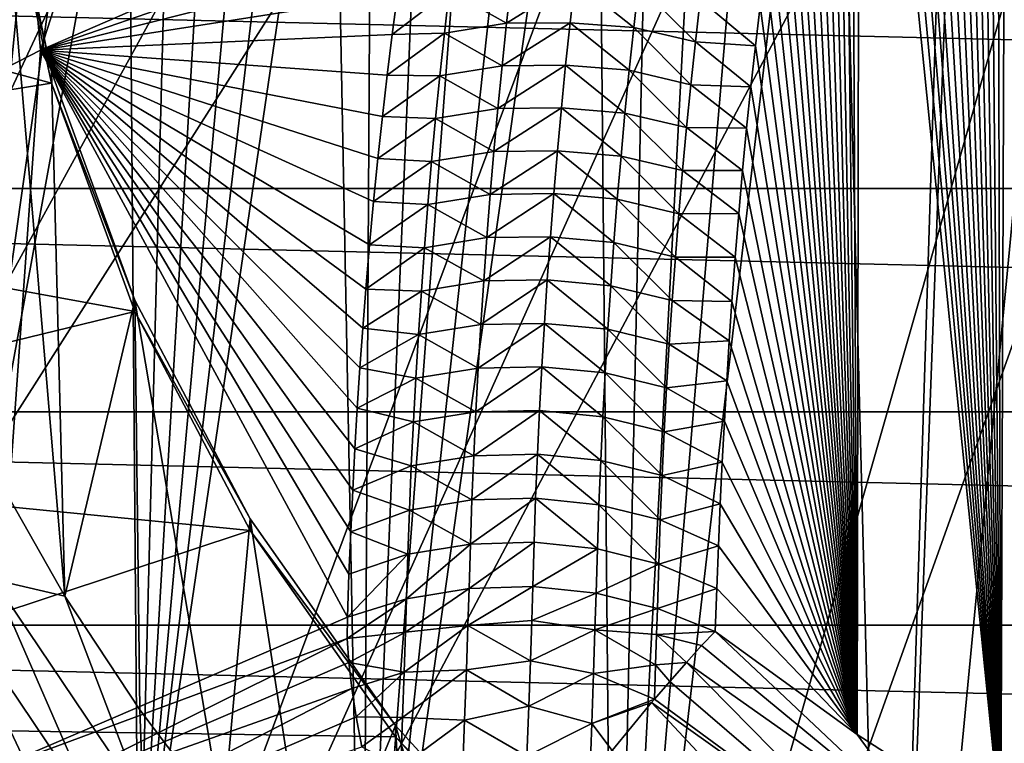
# Model space of a CAD drawing. Header units: metres. Extents: x -109 to 109, y -315 to 32.
# Tile 271 of 384: x 64.18 to 69.1, y -23.5 to -19.88. Entities that reach past the tile are written whole.
import ezdxf

# ---------------------------------------------------------------- set-up
doc = ezdxf.new("R2010")
doc.units = ezdxf.units.M
doc.layers.add('solid_K244242000C74_AAA', color=7, linetype='CONTINUOUS')

msp = doc.modelspace()

# ---------------------------------------------------------------- linework, layer by layer
at = {"layer": 'solid_K244242000C74_AAA'}
for points in [[(54.395599, -21.076445, -78.325066), (64.372078, -11.488202, -73.288864), (63.767906, -10.814763, -73.288864)], [(54.395599, -21.076445, -78.325066), (65.011818, -12.127944, -73.288864), (64.372078, -11.488202, -73.288864)], [(54.395599, -21.076445, -78.325066), (56.499138, -23.082167, -78.325066), (65.011818, -12.127944, -73.288864)], [(56.499138, -23.082167, -78.325066), (65.685257, -12.732114, -73.288864), (65.011818, -12.127944, -73.288864)], [(56.499138, -23.082167, -78.325066), (58.783802, -24.878853, -78.325066), (65.685257, -12.732114, -73.288864)], [(58.783802, -24.878853, -78.325066), (66.390419, -13.298938, -73.288864), (65.685257, -12.732114, -73.288864)], [(58.783802, -24.878853, -78.325066), (67.125237, -13.826756, -73.288864), (66.390419, -13.298938, -73.288864)], [(58.783802, -24.878853, -78.325066), (61.228916, -26.450235, -78.325066), (67.125237, -13.826756, -73.288864)], [(61.228916, -26.450235, -78.325066), (67.88755, -14.314016, -73.288864), (67.125237, -13.826756, -73.288864)], [(61.228916, -26.450235, -78.325066), (68.675125, -14.759292, -73.288864), (67.88755, -14.314016, -73.288864)], [(69.081337, -23.91721, 72.13089), (69.115524, -14.37303, 57.405819), (69.055687, -14.54198, 57.715649)], [(69.081337, -23.91721, 72.13089), (69.806503, -24.333389, 72.204231), (69.115524, -14.37303, 57.405819)], [(69.081337, -23.91721, 72.13089), (69.055687, -14.54198, 57.715649), (68.996468, -14.71441, 58.030792)], [(61.228916, -26.450235, -78.325066), (63.812321, -27.782076, -78.325066), (68.675125, -14.759292, -73.288864)], [(63.812321, -27.782076, -78.325066), (69.485657, -15.161276, -73.288864), (68.675125, -14.759292, -73.288864)], [(69.081337, -23.91721, 72.13089), (68.996468, -14.71441, 58.030792), (68.937958, -14.890531, 58.351494)], [(69.081337, -23.91721, 72.13089), (68.937958, -14.890531, 58.351494), (68.880127, -15.070271, 58.677662)], [(69.081337, -23.91721, 72.13089), (68.880127, -15.070271, 58.677662), (68.822762, -15.253222, 59.008816)], [(63.812321, -27.782076, -78.325066), (70.316757, -15.518789, -73.288864), (69.485657, -15.161276, -73.288864)], [(69.081337, -23.91721, 72.13089), (68.822762, -15.253222, 59.008816), (68.765991, -15.439608, 59.345203)], [(69.081337, -23.91721, 72.13089), (68.765991, -15.439608, 59.345203), (68.709923, -15.629684, 59.687099)], [(63.812321, -27.782076, -78.325066), (66.510628, -28.862318, -78.325066), (70.316757, -15.518789, -73.288864)], [(66.510628, -28.862318, -78.325066), (71.165993, -15.830783, -73.288864), (70.316757, -15.518789, -73.288864)], [(69.081337, -23.91721, 72.13089), (68.709923, -15.629684, 59.687099), (68.654678, -15.823707, 60.034775)], [(66.510628, -28.862318, -78.325066), (69.299408, -29.681179, -78.325066), (71.165993, -15.830783, -73.288864)], [(69.081337, -23.91721, 72.13089), (68.654678, -15.823707, 60.034775), (68.600365, -16.021931, 60.388508)], [(69.081337, -23.91721, 72.13089), (68.600365, -16.021931, 60.388508), (68.547066, -16.224512, 60.748455)], [(69.081337, -23.91721, 72.13089), (68.547066, -16.224512, 60.748455), (68.503174, -16.396206, 61.052666)], [(64.28318, -20.033556, 65.50248), (65.460144, -16.380287, 59.621948), (64.024101, -17.059444, 59.146397)], [(64.28318, -20.033556, 65.50248), (66.144417, -19.226768, 66.037392), (65.460144, -16.380287, 59.621948)], [(69.081337, -23.91721, 72.13089), (68.503174, -16.396206, 61.052666), (68.459793, -16.570555, 61.360775)], [(69.081337, -23.91721, 72.13089), (68.459793, -16.570555, 61.360775), (68.417, -16.747738, 61.67297)], [(69.081337, -23.91721, 72.13089), (68.417, -16.747738, 61.67297), (68.374893, -16.927937, 61.989429)], [(68.363167, -23.452217, 72.046844), (68.374893, -16.927937, 61.989429), (68.333572, -17.111332, 62.310337)], [(68.363167, -23.452217, 72.046844), (69.081337, -23.91721, 72.13089), (68.374893, -16.927937, 61.989429)], [(62.514515, -20.943481, 64.835327), (64.28318, -20.033556, 65.50248), (64.024101, -17.059444, 59.146397)], [(67.147652, -26.548883, 17.469511), (67.939354, -17.160387, 3.033052), (68.251907, -17.075464, 2.543127)], [(68.519516, -27.346239, 16.911198), (67.147652, -26.548883, 17.469511), (68.251907, -17.075464, 2.543127)], [(68.519516, -27.346239, 16.911198), (68.251907, -17.075464, 2.543127), (68.829819, -17.568497, 2.616286)], [(68.363167, -23.452217, 72.046844), (68.333572, -17.111332, 62.310337), (68.293121, -17.298109, 62.635876)], [(67.147652, -26.548883, 17.469511), (67.636581, -17.23349, 3.514115), (67.939354, -17.160387, 3.033052)], [(67.147652, -26.548883, 17.469511), (67.34787, -17.307524, 3.997918), (67.636581, -17.23349, 3.514115)], [(67.147652, -26.548883, 17.469511), (67.061768, -17.398352, 4.521513), (67.34787, -17.307524, 3.997918)], [(68.363167, -23.452217, 72.046844), (68.293121, -17.298109, 62.635876), (68.253639, -17.488449, 62.966228)], [(65.893402, -25.63072, 18.112415), (66.779678, -17.50753, 5.085627), (67.061768, -17.398352, 4.521513)], [(67.147652, -26.548883, 17.469511), (65.893402, -25.63072, 18.112415), (67.061768, -17.398352, 4.521513)], [(65.893402, -25.63072, 18.112415), (66.499931, -17.632084, 5.689007), (66.779678, -17.50753, 5.085627)], [(68.363167, -23.452217, 72.046844), (68.253639, -17.488449, 62.966228), (68.214989, -17.682152, 63.301186)], [(68.519516, -27.346239, 16.911198), (68.829819, -17.568497, 2.616286), (68.883766, -17.612038, 2.622776)], [(68.519516, -27.346239, 16.911198), (68.883766, -17.612038, 2.622776), (69.413063, -18.017889, 2.683389)], [(65.893402, -25.63072, 18.112415), (66.219208, -17.765158, 6.328137), (66.499931, -17.632084, 5.689007)], [(68.363167, -23.452217, 72.046844), (68.214989, -17.682152, 63.301186), (68.176956, -17.878815, 63.640331)], [(65.893402, -25.63072, 18.112415), (65.937729, -17.906551, 7.004192), (66.219208, -17.765158, 6.328137)], [(65.893402, -25.63072, 18.112415), (65.744705, -17.999529, 7.476867), (65.937729, -17.906551, 7.004192)], [(68.363167, -23.452217, 72.046844), (68.176956, -17.878815, 63.640331), (68.139656, -18.078655, 63.983875)], [(64.77253, -24.603294, 18.831827), (65.548836, -18.091543, 7.966264), (65.744705, -17.999529, 7.476867)], [(65.893402, -25.63072, 18.112415), (64.77253, -24.603294, 18.831827), (65.744705, -17.999529, 7.476867)], [(69.991745, -28.012758, 16.444496), (68.519516, -27.346239, 16.911198), (69.413063, -18.017889, 2.683389)], [(64.77253, -24.603294, 18.831827), (65.349655, -18.182213, 8.474125), (65.548836, -18.091543, 7.966264)], [(68.363167, -23.452217, 72.046844), (68.139656, -18.078655, 63.983875), (68.103226, -18.281898, 64.332024)], [(64.77253, -24.603294, 18.831827), (65.145248, -18.26968, 9.003392), (65.349655, -18.182213, 8.474125)], [(64.77253, -24.603294, 18.831827), (64.935585, -18.354656, 9.557601), (65.145248, -18.26968, 9.003392)], [(68.363167, -23.452217, 72.046844), (68.103226, -18.281898, 64.332024), (68.067772, -18.488775, 64.685005)], [(64.77253, -24.603294, 18.831827), (64.72258, -18.435936, 10.133729), (64.935585, -18.354656, 9.557601)], [(63.799137, -23.479528, 19.618696), (64.507614, -18.509367, 10.725407), (64.72258, -18.435936, 10.133729)], [(64.77253, -24.603294, 18.831827), (63.799137, -23.479528, 19.618696), (64.72258, -18.435936, 10.133729)], [(68.363167, -23.452217, 72.046844), (68.067772, -18.488775, 64.685005), (68.038269, -18.669161, 64.991562)], [(63.799137, -23.479528, 19.618696), (64.289879, -18.573662, 11.335622), (64.507614, -18.509367, 10.725407)], [(63.799137, -23.479528, 19.618696), (64.070274, -18.629988, 11.967449), (64.289879, -18.573662, 11.335622)], [(68.363167, -23.452217, 72.046844), (68.038269, -18.669161, 64.991562), (68.009666, -18.852526, 65.301949)], [(68.363167, -23.452217, 72.046844), (68.009666, -18.852526, 65.301949), (67.98204, -19.039015, 65.61631)], [(64.404724, -22.76231, 21.90567), (64.084503, -18.969364, 24.56152), (64.071136, -22.176939, 22.315552)], [(64.084503, -18.969364, 24.56152), (64.336945, -20.142267, 23.740244), (64.084511, -19.026796, 24.643383)], [(64.404724, -22.76231, 21.90567), (64.336945, -20.142267, 23.740244), (64.084503, -18.969364, 24.56152)], [(60.936478, -19.275385, 24.46932), (64.084511, -19.026796, 24.643383), (64.336937, -20.199495, 23.82225)], [(64.336945, -20.142267, 23.740244), (64.336937, -20.199495, 23.82225), (64.084511, -19.026796, 24.643383)], [(68.363167, -23.452217, 72.046844), (67.98204, -19.039015, 65.61631), (67.955284, -19.228481, 65.934509)], [(66.117683, -19.400303, 66.329407), (66.144417, -19.226768, 66.037392), (64.28318, -20.033556, 65.50248)], [(68.363167, -23.452217, 72.046844), (67.955284, -19.228481, 65.934509), (67.929123, -19.420464, 66.256088)], [(61.23111, -20.694929, 23.475344), (60.936478, -19.275385, 24.46932), (64.336937, -20.199495, 23.82225)], [(66.091797, -19.576195, 66.624382), (66.117683, -19.400303, 66.329407), (64.28318, -20.033556, 65.50248)], [(68.363167, -23.452217, 72.046844), (67.929123, -19.420464, 66.256088), (67.903664, -19.615128, 66.581207)], [(51.622013, -19.564362, -83.82), (101.377991, -19.564362, -83.82), (100.418877, -20.725933, -83.82)], [(51.622013, -19.564362, -83.82), (100.418877, -20.725933, -83.82), (52.58112, -20.725933, -83.82)], [(66.066803, -19.75453, 66.922455), (66.091797, -19.576195, 66.624382), (64.28318, -20.033556, 65.50248)], [(68.363167, -23.452217, 72.046844), (67.903664, -19.615128, 66.581207), (67.879005, -19.812649, 66.910027)], [(66.61161, -19.899593, 67.497353), (66.635452, -19.68759, 67.143173), (66.324768, -19.737413, 67.093552)], [(66.95253, -19.685452, 67.174583), (66.635452, -19.68759, 67.143173), (66.61161, -19.899593, 67.497353)], [(66.928825, -19.89711, 67.527245), (66.95253, -19.685452, 67.174583), (66.61161, -19.899593, 67.497353)], [(66.928825, -19.89711, 67.527245), (67.246651, -19.921099, 67.502785), (66.95253, -19.685452, 67.174583)], [(66.95253, -19.685452, 67.174583), (67.246651, -19.921099, 67.502785), (67.270554, -19.708593, 67.149536)], [(67.270554, -19.708593, 67.149536), (67.246651, -19.921099, 67.502785), (67.554672, -19.993223, 67.461571)], [(67.270554, -19.708593, 67.149536), (67.554672, -19.993223, 67.461571), (67.578758, -19.780329, 67.108528)], [(66.040245, -19.954971, 67.256302), (66.066803, -19.75453, 66.922455), (64.28318, -20.033556, 65.50248)], [(66.324768, -19.737413, 67.093552), (66.066803, -19.75453, 66.922455), (66.040245, -19.954971, 67.256302)], [(66.300774, -19.949413, 67.448616), (66.324768, -19.737413, 67.093552), (66.040245, -19.954971, 67.256302)], [(66.61161, -19.899593, 67.497353), (66.324768, -19.737413, 67.093552), (66.300774, -19.949413, 67.448616)], [(67.578758, -19.780329, 67.108528), (67.554672, -19.993223, 67.461571), (67.855263, -20.013212, 67.242691)], [(67.578758, -19.780329, 67.108528), (67.855263, -20.013212, 67.242691), (67.879005, -19.812649, 66.910027)], [(68.363167, -23.452217, 72.046844), (67.879005, -19.812649, 66.910027), (67.855263, -20.013212, 67.242691)], [(66.589134, -20.112341, 67.851166), (66.61161, -19.899593, 67.497353), (66.300774, -19.949413, 67.448616)], [(66.928825, -19.89711, 67.527245), (66.61161, -19.899593, 67.497353), (66.589134, -20.112341, 67.851166)], [(66.906479, -20.109488, 67.879562), (66.928825, -19.89711, 67.527245), (66.589134, -20.112341, 67.851166)], [(66.906479, -20.109488, 67.879562), (67.224129, -20.13431, 67.855705), (66.928825, -19.89711, 67.527245)], [(66.928825, -19.89711, 67.527245), (67.224129, -20.13431, 67.855705), (67.246651, -19.921099, 67.502785)], [(67.246651, -19.921099, 67.502785), (67.224129, -20.13431, 67.855705), (67.531982, -20.206806, 67.814316)], [(67.246651, -19.921099, 67.502785), (67.531982, -20.206806, 67.814316), (67.554672, -19.993223, 67.461571)], [(66.014908, -20.15863, 67.594269), (66.040245, -19.954971, 67.256302), (64.28318, -20.033556, 65.50248)], [(66.300774, -19.949413, 67.448616), (66.040245, -19.954971, 67.256302), (66.014908, -20.15863, 67.594269)], [(66.278152, -20.162178, 67.803291), (66.300774, -19.949413, 67.448616), (66.014908, -20.15863, 67.594269)], [(66.589134, -20.112341, 67.851166), (66.300774, -19.949413, 67.448616), (66.278152, -20.162178, 67.803291)], [(67.554672, -19.993223, 67.461571), (67.531982, -20.206806, 67.814316), (67.832542, -20.216999, 67.579369)], [(67.554672, -19.993223, 67.461571), (67.832542, -20.216999, 67.579369), (67.855263, -20.013212, 67.242691)], [(68.363167, -23.452217, 72.046844), (67.855263, -20.013212, 67.242691), (67.832542, -20.216999, 67.579369)], [(64.025734, -23.635891, 71.424561), (64.28318, -20.033556, 65.50248), (62.514515, -20.943481, 64.835327)], [(64.025734, -23.635891, 71.424561), (65.816513, -22.86648, 71.963303), (64.28318, -20.033556, 65.50248)], [(65.990875, -20.365627, 67.936531), (66.014908, -20.15863, 67.594269), (64.28318, -20.033556, 65.50248)], [(65.968216, -20.576071, 68.283241), (65.990875, -20.365627, 67.936531), (64.28318, -20.033556, 65.50248)], [(65.946869, -20.789856, 68.634041), (65.968216, -20.576071, 68.283241), (64.28318, -20.033556, 65.50248)], [(65.926826, -21.006937, 68.988731), (65.946869, -20.789856, 68.634041), (64.28318, -20.033556, 65.50248)], [(65.908112, -21.227348, 69.34729), (65.926826, -21.006937, 68.988731), (64.28318, -20.033556, 65.50248)], [(65.892853, -21.42297, 69.664185), (65.908112, -21.227348, 69.34729), (64.28318, -20.033556, 65.50248)], [(65.878647, -21.621191, 69.984001), (65.892853, -21.42297, 69.664185), (64.28318, -20.033556, 65.50248)], [(65.865509, -21.822035, 70.306725), (65.878647, -21.621191, 69.984001), (64.28318, -20.033556, 65.50248)], [(65.853462, -22.02553, 70.632339), (65.865509, -21.822035, 70.306725), (64.28318, -20.033556, 65.50248)], [(65.842522, -22.231697, 70.960831), (65.853462, -22.02553, 70.632339), (64.28318, -20.033556, 65.50248)], [(65.832703, -22.440561, 71.29216), (65.842522, -22.231697, 70.960831), (64.28318, -20.033556, 65.50248)], [(65.824028, -22.652147, 71.626328), (65.832703, -22.440561, 71.29216), (64.28318, -20.033556, 65.50248)], [(65.816513, -22.86648, 71.963303), (65.824028, -22.652147, 71.626328), (64.28318, -20.033556, 65.50248)], [(66.568024, -20.32583, 68.204605), (66.589134, -20.112341, 67.851166), (66.278152, -20.162178, 67.803291)], [(66.906479, -20.109488, 67.879562), (66.589134, -20.112341, 67.851166), (66.568024, -20.32583, 68.204605)], [(66.88549, -20.322584, 68.231522), (66.906479, -20.109488, 67.879562), (66.568024, -20.32583, 68.204605)], [(66.88549, -20.322584, 68.231522), (67.202972, -20.348225, 68.20829), (66.906479, -20.109488, 67.879562)], [(66.906479, -20.109488, 67.879562), (67.202972, -20.348225, 68.20829), (67.224129, -20.13431, 67.855705)], [(64.336945, -20.142267, 23.740244), (64.753891, -21.282906, 22.941561), (64.336937, -20.199495, 23.82225)], [(64.404724, -22.76231, 21.90567), (64.753891, -21.282906, 22.941561), (64.336945, -20.142267, 23.740244)], [(66.278152, -20.162178, 67.803291), (66.014908, -20.15863, 67.594269), (65.990875, -20.365627, 67.936531)], [(66.256905, -20.375706, 68.157578), (66.278152, -20.162178, 67.803291), (65.990875, -20.365627, 67.936531)], [(66.568024, -20.32583, 68.204605), (66.278152, -20.162178, 67.803291), (66.256905, -20.375706, 68.157578)], [(67.224129, -20.13431, 67.855705), (67.202972, -20.348225, 68.20829), (67.510658, -20.421074, 68.166733)], [(67.224129, -20.13431, 67.855705), (67.510658, -20.421074, 68.166733), (67.531982, -20.206806, 67.814316)], [(61.23111, -20.694929, 23.475344), (64.336937, -20.199495, 23.82225), (64.753883, -21.340343, 23.02342)], [(64.753891, -21.282906, 22.941561), (64.753883, -21.340343, 23.02342), (64.336937, -20.199495, 23.82225)], [(67.531982, -20.206806, 67.814316), (67.510658, -20.421074, 68.166733), (67.810974, -20.424192, 67.920219)], [(67.531982, -20.206806, 67.814316), (67.810974, -20.424192, 67.920219), (67.832542, -20.216999, 67.579369)], [(68.363167, -23.452217, 72.046844), (67.832542, -20.216999, 67.579369), (67.810974, -20.424192, 67.920219)], [(66.256905, -20.375706, 68.157578), (65.990875, -20.365627, 67.936531), (65.968216, -20.576071, 68.283241)], [(66.548264, -20.54006, 68.557671), (66.568024, -20.32583, 68.204605), (66.256905, -20.375706, 68.157578)], [(66.88549, -20.322584, 68.231522), (66.568024, -20.32583, 68.204605), (66.548264, -20.54006, 68.557671)], [(66.865845, -20.536398, 68.583122), (66.88549, -20.322584, 68.231522), (66.548264, -20.54006, 68.557671)], [(66.865845, -20.536398, 68.583122), (67.183174, -20.562843, 68.560532), (66.88549, -20.322584, 68.231522)], [(66.88549, -20.322584, 68.231522), (67.183174, -20.562843, 68.560532), (67.202972, -20.348225, 68.20829)], [(67.202972, -20.348225, 68.20829), (67.183174, -20.562843, 68.560532), (67.490707, -20.636028, 68.518829)], [(67.202972, -20.348225, 68.20829), (67.490707, -20.636028, 68.518829), (67.510658, -20.421074, 68.166733)], [(66.237022, -20.589994, 68.511467), (66.256905, -20.375706, 68.157578), (65.968216, -20.576071, 68.283241)], [(66.548264, -20.54006, 68.557671), (66.256905, -20.375706, 68.157578), (66.237022, -20.589994, 68.511467)], [(67.510658, -20.421074, 68.166733), (67.490707, -20.636028, 68.518829), (67.790642, -20.634974, 68.265396)], [(67.510658, -20.421074, 68.166733), (67.790642, -20.634974, 68.265396), (67.810974, -20.424192, 67.920219)], [(68.363167, -23.452217, 72.046844), (67.810974, -20.424192, 67.920219), (67.790642, -20.634974, 68.265396)], [(66.529846, -20.75503, 68.910347), (66.548264, -20.54006, 68.557671), (66.237022, -20.589994, 68.511467)], [(66.865845, -20.536398, 68.583122), (66.548264, -20.54006, 68.557671), (66.529846, -20.75503, 68.910347)], [(66.847534, -20.750929, 68.934357), (66.865845, -20.536398, 68.583122), (66.529846, -20.75503, 68.910347)], [(66.847534, -20.750929, 68.934357), (67.164719, -20.778162, 68.912422), (66.865845, -20.536398, 68.583122)], [(66.865845, -20.536398, 68.583122), (67.164719, -20.778162, 68.912422), (67.183174, -20.562843, 68.560532)], [(67.183174, -20.562843, 68.560532), (67.164719, -20.778162, 68.912422), (67.472115, -20.851665, 68.87059)], [(67.183174, -20.562843, 68.560532), (67.472115, -20.851665, 68.87059), (67.490707, -20.636028, 68.518829)], [(66.237022, -20.589994, 68.511467), (65.968216, -20.576071, 68.283241), (65.946869, -20.789856, 68.634041)], [(66.218491, -20.805044, 68.86496), (66.237022, -20.589994, 68.511467), (65.946869, -20.789856, 68.634041)], [(66.529846, -20.75503, 68.910347), (66.237022, -20.589994, 68.511467), (66.218491, -20.805044, 68.86496)], [(67.490707, -20.636028, 68.518829), (67.472115, -20.851665, 68.87059), (67.771675, -20.849529, 68.615059)], [(67.490707, -20.636028, 68.518829), (67.771675, -20.849529, 68.615059), (67.790642, -20.634974, 68.265396)], [(68.363167, -23.452217, 72.046844), (67.790642, -20.634974, 68.265396), (67.771675, -20.849529, 68.615059)], [(61.718029, -22.078428, 22.506607), (61.23111, -20.694929, 23.475344), (64.753883, -21.340343, 23.02342)], [(52.58112, -20.725933, -83.82), (100.418877, -20.725933, -83.82), (99.405746, -21.840445, -83.82)], [(52.58112, -20.725933, -83.82), (99.405746, -21.840445, -83.82), (53.594254, -21.840445, -83.82)], [(66.512772, -20.970737, 69.262634), (66.529846, -20.75503, 68.910347), (66.218491, -20.805044, 68.86496)], [(66.847534, -20.750929, 68.934357), (66.529846, -20.75503, 68.910347), (66.512772, -20.970737, 69.262634)], [(66.830559, -20.966173, 69.285225), (66.847534, -20.750929, 68.934357), (66.512772, -20.970737, 69.262634)], [(66.830559, -20.966173, 69.285225), (67.147614, -20.994181, 69.263954), (66.847534, -20.750929, 68.934357)], [(66.847534, -20.750929, 68.934357), (67.147614, -20.994181, 69.263954), (67.164719, -20.778162, 68.912422)], [(66.218491, -20.805044, 68.86496), (65.946869, -20.789856, 68.634041), (65.926826, -21.006937, 68.988731)], [(66.201309, -21.020855, 69.21804), (66.218491, -20.805044, 68.86496), (65.926826, -21.006937, 68.988731)], [(66.512772, -20.970737, 69.262634), (66.218491, -20.805044, 68.86496), (66.201309, -21.020855, 69.21804)], [(67.164719, -20.778162, 68.912422), (67.147614, -20.994181, 69.263954), (67.45488, -21.067986, 69.222015)], [(67.164719, -20.778162, 68.912422), (67.45488, -21.067986, 69.222015), (67.472115, -20.851665, 68.87059)], [(67.472115, -20.851665, 68.87059), (67.45488, -21.067986, 69.222015), (67.754036, -21.067804, 68.969162)], [(67.472115, -20.851665, 68.87059), (67.754036, -21.067804, 68.969162), (67.771675, -20.849529, 68.615059)], [(68.363167, -23.452217, 72.046844), (67.771675, -20.849529, 68.615059), (67.754036, -21.067804, 68.969162)], [(66.201309, -21.020855, 69.21804), (65.926826, -21.006937, 68.988731), (65.908112, -21.227348, 69.34729)], [(66.49704, -21.187183, 69.614525), (66.512772, -20.970737, 69.262634), (66.201309, -21.020855, 69.21804)], [(66.830559, -20.966173, 69.285225), (66.512772, -20.970737, 69.262634), (66.49704, -21.187183, 69.614525)], [(66.814911, -21.182133, 69.635712), (66.830559, -20.966173, 69.285225), (66.49704, -21.187183, 69.614525)], [(66.814911, -21.182133, 69.635712), (67.131851, -21.210897, 69.615128), (66.830559, -20.966173, 69.285225)], [(66.830559, -20.966173, 69.285225), (67.131851, -21.210897, 69.615128), (67.147614, -20.994181, 69.263954)], [(67.147614, -20.994181, 69.263954), (67.131851, -21.210897, 69.615128), (67.439003, -21.284985, 69.57309)], [(67.147614, -20.994181, 69.263954), (67.439003, -21.284985, 69.57309), (67.45488, -21.067986, 69.222015)], [(66.185471, -21.237423, 69.570709), (66.201309, -21.020855, 69.21804), (65.908112, -21.227348, 69.34729)], [(66.49704, -21.187183, 69.614525), (66.201309, -21.020855, 69.21804), (66.185471, -21.237423, 69.570709)], [(67.45488, -21.067986, 69.222015), (67.439003, -21.284985, 69.57309), (67.737534, -21.289528, 69.327446)], [(67.45488, -21.067986, 69.222015), (67.737534, -21.289528, 69.327446), (67.754036, -21.067804, 68.969162)], [(68.363167, -23.452217, 72.046844), (67.754036, -21.067804, 68.969162), (67.737534, -21.289528, 69.327446)], [(66.482635, -21.404366, 69.966019), (66.49704, -21.187183, 69.614525), (66.185471, -21.237423, 69.570709)], [(66.814911, -21.182133, 69.635712), (66.49704, -21.187183, 69.614525), (66.482635, -21.404366, 69.966019)], [(66.800583, -21.398804, 69.985817), (66.814911, -21.182133, 69.635712), (66.482635, -21.404366, 69.966019)], [(66.800583, -21.398804, 69.985817), (67.117416, -21.42831, 69.965935), (66.814911, -21.182133, 69.635712)], [(66.814911, -21.182133, 69.635712), (67.117416, -21.42831, 69.965935), (67.131851, -21.210897, 69.615128)], [(66.185471, -21.237423, 69.570709), (65.908112, -21.227348, 69.34729), (65.892853, -21.42297, 69.664185)], [(66.170975, -21.45475, 69.922958), (66.185471, -21.237423, 69.570709), (65.892853, -21.42297, 69.664185)], [(66.482635, -21.404366, 69.966019), (66.185471, -21.237423, 69.570709), (66.170975, -21.45475, 69.922958)], [(67.131851, -21.210897, 69.615128), (67.117416, -21.42831, 69.965935), (67.424461, -21.502665, 69.923813)], [(67.131851, -21.210897, 69.615128), (67.424461, -21.502665, 69.923813), (67.439003, -21.284985, 69.57309)], [(64.778969, -23.330236, 21.508005), (64.753891, -21.282906, 22.941561), (64.404724, -22.76231, 21.90567)], [(64.753891, -21.282906, 22.941561), (65.329559, -22.37627, 22.17598), (64.753883, -21.340343, 23.02342)], [(65.19323, -23.879801, 21.123196), (65.329559, -22.37627, 22.17598), (64.753891, -21.282906, 22.941561)], [(65.19323, -23.879801, 21.123196), (64.753891, -21.282906, 22.941561), (64.778969, -23.330236, 21.508005)], [(67.439003, -21.284985, 69.57309), (67.424461, -21.502665, 69.923813), (67.724037, -21.486364, 69.644379)], [(67.439003, -21.284985, 69.57309), (67.724037, -21.486364, 69.644379), (67.737534, -21.289528, 69.327446)], [(68.363167, -23.452217, 72.046844), (67.737534, -21.289528, 69.327446), (67.724037, -21.486364, 69.644379)], [(61.718029, -22.078428, 22.506607), (64.753883, -21.340343, 23.02342), (65.329689, -22.43379, 22.257782)], [(65.329559, -22.37627, 22.17598), (65.329689, -22.43379, 22.257782), (64.753883, -21.340343, 23.02342)], [(66.800583, -21.398804, 69.985817), (66.482635, -21.404366, 69.966019), (66.469551, -21.622282, 70.317108)], [(66.787575, -21.616184, 70.335541), (66.800583, -21.398804, 69.985817), (66.469551, -21.622282, 70.317108)], [(66.787575, -21.616184, 70.335541), (67.104317, -21.64642, 70.316368), (66.800583, -21.398804, 69.985817)], [(66.800583, -21.398804, 69.985817), (67.104317, -21.64642, 70.316368), (67.117416, -21.42831, 69.965935)], [(66.170975, -21.45475, 69.922958), (65.892853, -21.42297, 69.664185), (65.878647, -21.621191, 69.984001)], [(66.469551, -21.622282, 70.317108), (66.482635, -21.404366, 69.966019), (66.170975, -21.45475, 69.922958)], [(67.117416, -21.42831, 69.965935), (67.104317, -21.64642, 70.316368), (67.411263, -21.72102, 70.274185)], [(67.117416, -21.42831, 69.965935), (67.411263, -21.72102, 70.274185), (67.424461, -21.502665, 69.923813)], [(66.157806, -21.672831, 70.274788), (66.170975, -21.45475, 69.922958), (65.878647, -21.621191, 69.984001)], [(66.469551, -21.622282, 70.317108), (66.170975, -21.45475, 69.922958), (66.157806, -21.672831, 70.274788)], [(67.424461, -21.502665, 69.923813), (67.711418, -21.685846, 69.964508), (67.724037, -21.486364, 69.644379)], [(68.363167, -23.452217, 72.046844), (67.724037, -21.486364, 69.644379), (67.711418, -21.685846, 69.964508)], [(67.424461, -21.502665, 69.923813), (67.411263, -21.72102, 70.274185), (67.711418, -21.685846, 69.964508)], [(66.157806, -21.672831, 70.274788), (65.878647, -21.621191, 69.984001), (65.865509, -21.822035, 70.306725)], [(66.457787, -21.840933, 70.667786), (66.469551, -21.622282, 70.317108), (66.157806, -21.672831, 70.274788)], [(66.787575, -21.616184, 70.335541), (66.469551, -21.622282, 70.317108), (66.457787, -21.840933, 70.667786)], [(66.775879, -21.834274, 70.684868), (66.787575, -21.616184, 70.335541), (66.457787, -21.840933, 70.667786)], [(66.775879, -21.834274, 70.684868), (67.092545, -21.865223, 70.66642), (66.787575, -21.616184, 70.335541)], [(66.787575, -21.616184, 70.335541), (67.092545, -21.865223, 70.66642), (67.104317, -21.64642, 70.316368)], [(67.104317, -21.64642, 70.316368), (67.092545, -21.865223, 70.66642), (67.399406, -21.94005, 70.624191)], [(67.104317, -21.64642, 70.316368), (67.399406, -21.94005, 70.624191), (67.411263, -21.72102, 70.274185)], [(66.145966, -21.891668, 70.62619), (66.157806, -21.672831, 70.274788), (65.865509, -21.822035, 70.306725)], [(66.457787, -21.840933, 70.667786), (66.157806, -21.672831, 70.274788), (66.145966, -21.891668, 70.62619)], [(67.411263, -21.72102, 70.274185), (67.699661, -21.88797, 70.287834), (67.711418, -21.685846, 69.964508)], [(68.363167, -23.452217, 72.046844), (67.711418, -21.685846, 69.964508), (67.699661, -21.88797, 70.287834)], [(67.411263, -21.72102, 70.274185), (67.399406, -21.94005, 70.624191), (67.699661, -21.88797, 70.287834)], [(53.594254, -21.840445, -83.82), (99.405746, -21.840445, -83.82), (98.340302, -22.90588, -83.82)], [(53.594254, -21.840445, -83.82), (98.340302, -22.90588, -83.82), (54.659698, -22.90588, -83.82)], [(66.145966, -21.891668, 70.62619), (65.865509, -21.822035, 70.306725), (65.853462, -22.02553, 70.632339)], [(66.447342, -22.060316, 71.018044), (66.457787, -21.840933, 70.667786), (66.145966, -21.891668, 70.62619)], [(66.775879, -21.834274, 70.684868), (66.457787, -21.840933, 70.667786), (66.447342, -22.060316, 71.018044)], [(66.765488, -22.053072, 71.033791), (66.775879, -21.834274, 70.684868), (66.447342, -22.060316, 71.018044)], [(66.765488, -22.053072, 71.033791), (67.082085, -22.084717, 71.01609), (66.775879, -21.834274, 70.684868)], [(66.775879, -21.834274, 70.684868), (67.082085, -22.084717, 71.01609), (67.092545, -21.865223, 70.66642)], [(66.135445, -22.111259, 70.977165), (66.145966, -21.891668, 70.62619), (65.853462, -22.02553, 70.632339)], [(66.447342, -22.060316, 71.018044), (66.145966, -21.891668, 70.62619), (66.135445, -22.111259, 70.977165)], [(67.092545, -21.865223, 70.66642), (67.082085, -22.084717, 71.01609), (67.38887, -22.159756, 70.973824)], [(67.092545, -21.865223, 70.66642), (67.38887, -22.159756, 70.973824), (67.399406, -21.94005, 70.624191)], [(67.399406, -21.94005, 70.624191), (67.688782, -22.092741, 70.614357), (67.699661, -21.88797, 70.287834)], [(68.363167, -23.452217, 72.046844), (67.699661, -21.88797, 70.287834), (67.688782, -22.092741, 70.614357)], [(67.399406, -21.94005, 70.624191), (67.38887, -22.159756, 70.973824), (67.688782, -22.092741, 70.614357)], [(66.135445, -22.111259, 70.977165), (65.853462, -22.02553, 70.632339), (65.842522, -22.231697, 70.960831)], [(62.390957, -23.408249, 21.575459), (61.718029, -22.078428, 22.506607), (65.329689, -22.43379, 22.257782)], [(66.438202, -22.280428, 71.367882), (66.447342, -22.060316, 71.018044), (66.135445, -22.111259, 70.977165)], [(66.765488, -22.053072, 71.033791), (66.447342, -22.060316, 71.018044), (66.438202, -22.280428, 71.367882)], [(66.756393, -22.272577, 71.382317), (66.765488, -22.053072, 71.033791), (66.438202, -22.280428, 71.367882)], [(66.756393, -22.272577, 71.382317), (67.072937, -22.304901, 71.365364), (66.765488, -22.053072, 71.033791)], [(66.765488, -22.053072, 71.033791), (67.072937, -22.304901, 71.365364), (67.082085, -22.084717, 71.01609)], [(67.082085, -22.084717, 71.01609), (67.072937, -22.304901, 71.365364), (67.379669, -22.380133, 71.323082)], [(67.082085, -22.084717, 71.01609), (67.379669, -22.380133, 71.323082), (67.38887, -22.159756, 70.973824)], [(66.126244, -22.331604, 71.327698), (66.135445, -22.111259, 70.977165), (65.842522, -22.231697, 70.960831)], [(66.438202, -22.280428, 71.367882), (66.135445, -22.111259, 70.977165), (66.126244, -22.331604, 71.327698)], [(67.38887, -22.159756, 70.973824), (67.678772, -22.300159, 70.944077), (67.688782, -22.092741, 70.614357)], [(68.363167, -23.452217, 72.046844), (67.688782, -22.092741, 70.614357), (67.678772, -22.300159, 70.944077)], [(64.404724, -22.76231, 21.90567), (64.071136, -22.176939, 22.315552), (64.045708, -22.677761, 21.930578)], [(67.38887, -22.159756, 70.973824), (67.379669, -22.380133, 71.323082), (67.678772, -22.300159, 70.944077)], [(66.126244, -22.331604, 71.327698), (65.842522, -22.231697, 70.960831), (65.832703, -22.440561, 71.29216)], [(66.430359, -22.50127, 71.717293), (66.438202, -22.280428, 71.367882), (66.126244, -22.331604, 71.327698)], [(66.756393, -22.272577, 71.382317), (66.438202, -22.280428, 71.367882), (66.430359, -22.50127, 71.717293)], [(66.748604, -22.492786, 71.730431), (66.756393, -22.272577, 71.382317), (66.430359, -22.50127, 71.717293)], [(66.748604, -22.492786, 71.730431), (67.065102, -22.525774, 71.714249), (66.756393, -22.272577, 71.382317)], [(66.756393, -22.272577, 71.382317), (67.065102, -22.525774, 71.714249), (67.072937, -22.304901, 71.365364)], [(66.118347, -22.552698, 71.677788), (66.126244, -22.331604, 71.327698), (65.832703, -22.440561, 71.29216)], [(66.430359, -22.50127, 71.717293), (66.126244, -22.331604, 71.327698), (66.118347, -22.552698, 71.677788)], [(67.072937, -22.304901, 71.365364), (67.065102, -22.525774, 71.714249), (67.37178, -22.601179, 71.671951)], [(67.072937, -22.304901, 71.365364), (67.37178, -22.601179, 71.671951), (67.379669, -22.380133, 71.323082)], [(67.379669, -22.380133, 71.323082), (67.669632, -22.510227, 71.277), (67.678772, -22.300159, 70.944077)], [(68.363167, -23.452217, 72.046844), (67.678772, -22.300159, 70.944077), (67.669632, -22.510227, 71.277)], [(65.645615, -24.408365, 20.75309), (65.329559, -22.37627, 22.17598), (65.19323, -23.879801, 21.123196)], [(65.329559, -22.37627, 22.17598), (66.056732, -23.407856, 21.453655), (65.329689, -22.43379, 22.257782)], [(65.645615, -24.408365, 20.75309), (66.056732, -23.407856, 21.453655), (65.329559, -22.37627, 22.17598)], [(67.379669, -22.380133, 71.323082), (67.37178, -22.601179, 71.671951), (67.669632, -22.510227, 71.277)], [(62.390957, -23.408249, 21.575459), (65.329689, -22.43379, 22.257782), (66.056465, -23.464947, 21.535757)], [(66.056732, -23.407856, 21.453655), (66.056465, -23.464947, 21.535757), (65.329689, -22.43379, 22.257782)], [(66.118347, -22.552698, 71.677788), (65.832703, -22.440561, 71.29216), (65.824028, -22.652147, 71.626328)], [(66.430359, -22.50127, 71.717293), (66.118347, -22.552698, 71.677788), (66.111824, -22.774527, 72.027443)], [(66.430359, -22.50127, 71.717293), (66.111824, -22.774527, 72.027443), (66.423828, -22.722841, 72.066269)], [(66.748604, -22.492786, 71.730431), (66.430359, -22.50127, 71.717293), (66.423828, -22.722841, 72.066269)], [(66.748604, -22.492786, 71.730431), (66.423828, -22.722841, 72.066269), (66.742104, -22.713699, 72.078133)], [(66.748604, -22.492786, 71.730431), (66.742104, -22.713699, 72.078133), (67.065102, -22.525774, 71.714249)], [(66.742104, -22.713699, 72.078133), (67.058571, -22.747335, 72.062721), (67.065102, -22.525774, 71.714249)], [(67.065102, -22.525774, 71.714249), (67.058571, -22.747335, 72.062721), (67.37178, -22.601179, 71.671951)], [(67.37178, -22.601179, 71.671951), (67.661362, -22.722944, 71.613113), (67.669632, -22.510227, 71.277)], [(68.363167, -23.452217, 72.046844), (67.669632, -22.510227, 71.277), (67.661362, -22.722944, 71.613113)], [(66.118347, -22.552698, 71.677788), (65.824028, -22.652147, 71.626328), (65.816513, -22.86648, 71.963303)], [(66.111824, -22.774527, 72.027443), (66.118347, -22.552698, 71.677788), (65.816513, -22.86648, 71.963303)], [(67.058571, -22.747335, 72.062721), (67.365211, -22.822895, 72.020439), (67.37178, -22.601179, 71.671951)], [(67.37178, -22.601179, 71.671951), (67.365211, -22.822895, 72.020439), (67.661362, -22.722944, 71.613113)], [(64.045708, -22.677761, 21.930578), (63.798367, -22.727551, 21.794018), (64.563095, -23.860987, 21.000378)], [(64.79554, -23.789127, 21.152393), (64.045708, -22.677761, 21.930578), (64.563095, -23.860987, 21.000378)], [(64.404724, -22.76231, 21.90567), (64.045708, -22.677761, 21.930578), (64.79554, -23.789127, 21.152393)], [(63.798367, -22.727551, 21.794018), (63.570446, -22.739849, 21.62022), (64.3489, -23.893623, 20.812338)], [(64.563095, -23.860987, 21.000378), (63.798367, -22.727551, 21.794018), (64.3489, -23.893623, 20.812338)], [(66.106606, -22.942314, 72.252388), (66.423828, -22.722841, 72.066269), (66.111824, -22.774527, 72.027443)], [(66.418037, -22.908291, 72.312714), (66.423828, -22.722841, 72.066269), (66.106606, -22.942314, 72.252388)], [(66.418037, -22.908291, 72.312714), (66.742104, -22.713699, 72.078133), (66.423828, -22.722841, 72.066269)], [(66.736816, -22.883667, 72.307236), (66.742104, -22.713699, 72.078133), (66.418037, -22.908291, 72.312714)], [(66.736816, -22.883667, 72.307236), (67.058571, -22.747335, 72.062721), (66.742104, -22.713699, 72.078133)], [(67.365211, -22.822895, 72.020439), (67.653954, -22.938314, 71.952415), (67.661362, -22.722944, 71.613113)], [(68.363167, -23.452217, 72.046844), (67.661362, -22.722944, 71.613113), (67.653954, -22.938314, 71.952415)], [(64.3489, -23.893623, 20.812338), (63.570446, -22.739849, 21.62022), (64.161194, -23.885782, 20.595516)], [(64.778969, -23.330236, 21.508005), (64.404724, -22.76231, 21.90567), (64.79554, -23.789127, 21.152393)], [(65.815483, -22.973801, 72.115707), (66.111824, -22.774527, 72.027443), (65.816513, -22.86648, 71.963303)], [(65.815483, -22.973801, 72.115707), (66.106606, -22.942314, 72.252388), (66.111824, -22.774527, 72.027443)], [(67.052864, -22.930481, 72.306557), (67.058571, -22.747335, 72.062721), (66.736816, -22.883667, 72.307236)], [(67.052864, -22.930481, 72.306557), (67.365211, -22.822895, 72.020439), (67.058571, -22.747335, 72.062721)], [(67.36116, -22.954027, 72.201851), (67.365211, -22.822895, 72.020439), (67.052864, -22.930481, 72.306557)], [(67.36116, -22.954027, 72.201851), (67.653954, -22.938314, 71.952415), (67.365211, -22.822895, 72.020439)], [(65.815483, -22.973801, 72.115707), (65.816513, -22.86648, 71.963303), (64.025734, -23.635891, 71.424561)], [(54.659698, -22.90588, -83.82), (98.340302, -22.90588, -83.82), (97.225891, -23.918919, -83.82)], [(54.659698, -22.90588, -83.82), (97.225891, -23.918919, -83.82), (55.774109, -23.918919, -83.82)], [(66.418037, -22.908291, 72.312714), (66.106606, -22.942314, 72.252388), (66.100006, -23.141396, 72.450134)], [(66.410667, -23.129827, 72.52726), (66.418037, -22.908291, 72.312714), (66.100006, -23.141396, 72.450134)], [(66.730179, -23.084476, 72.509804), (66.418037, -22.908291, 72.312714), (66.410667, -23.129827, 72.52726)], [(66.730179, -23.084476, 72.509804), (66.736816, -22.883667, 72.307236), (66.418037, -22.908291, 72.312714)], [(67.052864, -22.930481, 72.306557), (66.736816, -22.883667, 72.307236), (66.730179, -23.084476, 72.509804)], [(64.034424, -23.861586, 71.72065), (65.815483, -22.973801, 72.115707), (64.025734, -23.635891, 71.424561)], [(64.034424, -23.861586, 71.72065), (65.822891, -23.092928, 72.258522), (65.815483, -22.973801, 72.115707)], [(65.815483, -22.973801, 72.115707), (65.822891, -23.092928, 72.258522), (66.106606, -22.942314, 72.252388)], [(65.822891, -23.092928, 72.258522), (66.100006, -23.141396, 72.450134), (66.106606, -22.942314, 72.252388)], [(67.045601, -23.148956, 72.519272), (67.052864, -22.930481, 72.306557), (66.730179, -23.084476, 72.509804)], [(67.356224, -23.105577, 72.36657), (67.052864, -22.930481, 72.306557), (67.045601, -23.148956, 72.519272)], [(67.356224, -23.105577, 72.36657), (67.36116, -22.954027, 72.201851), (67.052864, -22.930481, 72.306557)], [(67.356224, -23.105577, 72.36657), (67.510071, -23.092478, 72.264198), (67.36116, -22.954027, 72.201851)], [(67.36116, -22.954027, 72.201851), (67.585899, -23.0091, 72.113205), (67.653954, -22.938314, 71.952415)], [(67.36116, -22.954027, 72.201851), (67.510071, -23.092478, 72.264198), (67.585899, -23.0091, 72.113205)], [(67.585899, -23.0091, 72.113205), (68.73317, -23.955402, 72.414146), (67.653954, -22.938314, 71.952415)], [(68.73317, -23.955402, 72.414146), (68.363167, -23.452217, 72.046844), (67.653954, -22.938314, 71.952415)], [(67.585899, -23.0091, 72.113205), (67.510071, -23.092478, 72.264198), (68.73317, -23.955402, 72.414146)], [(64.034424, -23.861586, 71.72065), (65.837677, -23.223564, 72.390663), (65.822891, -23.092928, 72.258522)], [(65.822891, -23.092928, 72.258522), (65.837677, -23.223564, 72.390663), (66.100006, -23.141396, 72.450134)], [(66.722328, -23.31204, 72.681732), (66.730179, -23.084476, 72.509804), (66.410667, -23.129827, 72.52726)], [(67.045601, -23.148956, 72.519272), (66.730179, -23.084476, 72.509804), (66.722328, -23.31204, 72.681732)], [(67.356224, -23.105577, 72.36657), (67.045601, -23.148956, 72.519272), (67.350784, -23.27582, 72.512444)], [(67.356224, -23.105577, 72.36657), (67.350784, -23.27582, 72.512444), (67.426468, -23.187325, 72.404068)], [(67.356224, -23.105577, 72.36657), (67.426468, -23.187325, 72.404068), (67.510071, -23.092478, 72.264198)], [(67.426468, -23.187325, 72.404068), (68.578064, -24.177362, 72.676163), (67.510071, -23.092478, 72.264198)], [(68.578064, -24.177362, 72.676163), (68.73317, -23.955402, 72.414146), (67.510071, -23.092478, 72.264198)], [(65.837677, -23.223564, 72.390663), (65.859741, -23.364449, 72.510803), (66.100006, -23.141396, 72.450134)], [(65.859741, -23.364449, 72.510803), (66.092178, -23.367422, 72.616356), (66.100006, -23.141396, 72.450134)], [(66.410667, -23.129827, 72.52726), (66.100006, -23.141396, 72.450134), (66.092178, -23.367422, 72.616356)], [(66.401894, -23.382044, 72.704659), (66.410667, -23.129827, 72.52726), (66.092178, -23.367422, 72.616356)], [(66.722328, -23.31204, 72.681732), (66.410667, -23.129827, 72.52726), (66.401894, -23.382044, 72.704659)], [(67.036957, -23.397551, 72.695778), (67.045601, -23.148956, 72.519272), (66.722328, -23.31204, 72.681732)], [(67.036957, -23.397551, 72.695778), (67.350784, -23.27582, 72.512444), (67.045601, -23.148956, 72.519272)], [(67.426468, -23.187325, 72.404068), (67.350784, -23.27582, 72.512444), (68.578064, -24.177362, 72.676163)], [(64.077446, -24.130442, 71.974701), (65.837677, -23.223564, 72.390663), (64.034424, -23.861586, 71.72065)], [(64.077446, -24.130442, 71.974701), (65.859741, -23.364449, 72.510803), (65.837677, -23.223564, 72.390663)], [(66.713425, -23.561728, 72.819504), (66.722328, -23.31204, 72.681732), (66.401894, -23.382044, 72.704659)], [(67.036957, -23.397551, 72.695778), (66.722328, -23.31204, 72.681732), (66.713425, -23.561728, 72.819504)], [(67.036957, -23.397551, 72.695778), (67.336174, -23.293068, 72.531578), (67.350784, -23.27582, 72.512444)], [(67.036957, -23.397551, 72.695778), (67.13871, -23.532949, 72.744736), (67.336174, -23.293068, 72.531578)], [(67.13871, -23.532949, 72.744736), (68.402954, -24.439182, 72.88295), (67.336174, -23.293068, 72.531578)], [(67.350784, -23.27582, 72.512444), (67.336174, -23.293068, 72.531578), (68.578064, -24.177362, 72.676163)], [(68.402954, -24.439182, 72.88295), (68.578064, -24.177362, 72.676163), (67.336174, -23.293068, 72.531578)], [(64.077446, -24.130442, 71.974701), (65.888794, -23.514309, 72.617805), (65.859741, -23.364449, 72.510803)], [(65.19323, -23.879801, 21.123196), (64.778969, -23.330236, 21.508005), (64.79554, -23.789127, 21.152393)], [(65.859741, -23.364449, 72.510803), (65.888794, -23.514309, 72.617805), (66.092178, -23.367422, 72.616356)], [(65.888794, -23.514309, 72.617805), (66.083298, -23.615458, 72.747429), (66.092178, -23.367422, 72.616356)], [(66.401894, -23.382044, 72.704659), (66.092178, -23.367422, 72.616356), (66.083298, -23.615458, 72.747429)], [(62.390957, -23.408249, 21.575459), (66.056465, -23.464947, 21.535757), (66.924347, -24.419889, 20.8671)], [(63.241211, -24.667532, 20.693697), (62.390957, -23.408249, 21.575459), (66.924347, -24.419889, 20.8671)], [(66.134712, -24.914459, 20.39872), (66.056732, -23.407856, 21.453655), (65.645615, -24.408365, 20.75309)], [(66.056732, -23.407856, 21.453655), (66.924225, -24.362427, 20.785257), (66.056465, -23.464947, 21.535757)], [(66.659355, -25.396723, 20.061035), (66.924225, -24.362427, 20.785257), (66.056732, -23.407856, 21.453655)], [(66.659355, -25.396723, 20.061035), (66.056732, -23.407856, 21.453655), (66.134712, -24.914459, 20.39872)], [(66.391922, -23.658785, 72.840591), (66.401894, -23.382044, 72.704659), (66.083298, -23.615458, 72.747429)], [(66.713425, -23.561728, 72.819504), (66.401894, -23.382044, 72.704659), (66.391922, -23.658785, 72.840591)], [(67.036957, -23.397551, 72.695778), (66.713425, -23.561728, 72.819504), (67.028091, -23.671667, 72.83223)], [(67.036957, -23.397551, 72.695778), (67.028091, -23.671667, 72.83223), (67.13871, -23.532949, 72.744736)], [(66.924225, -24.362427, 20.785257), (66.924347, -24.419889, 20.8671), (66.056465, -23.464947, 21.535757)], [(68.73317, -23.955402, 72.414146), (69.081337, -23.91721, 72.13089), (68.363167, -23.452217, 72.046844)], [(63.822639, -23.630058, 19.859425), (63.799137, -23.479528, 19.618696), (64.77253, -24.603294, 18.831827)]]:
    msp.add_3dface(points, dxfattribs=at)

doc.saveas('drawing.dxf')
